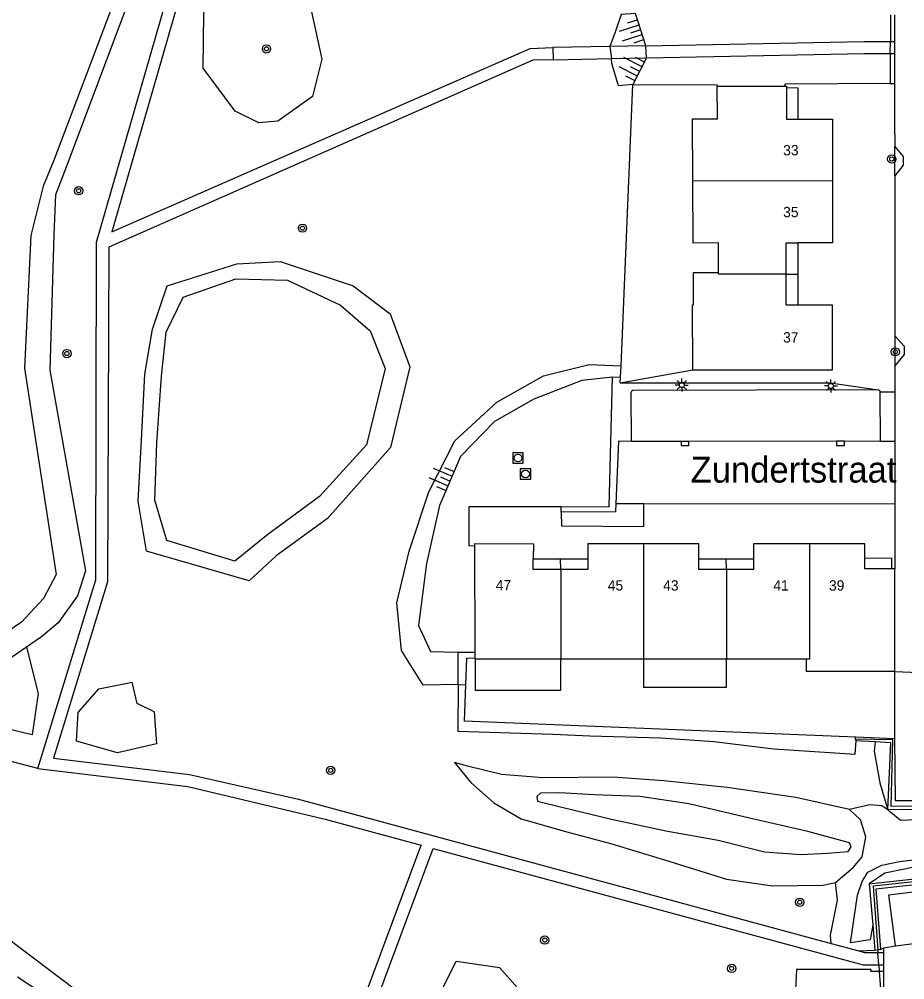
# Model space of a CAD drawing. Extents: x 125000 to 129004, y 397500 to 399008.
# Drawn here: x 127223.8 to 127309.3, y 397757 to 397849.7 of the extents above; entities that cross this region are included whole.
import ezdxf

# ---------------------------------------------------------------- set-up
doc = ezdxf.new("R2010")
doc.units = 0
for name, color, linetype in [('gg-afsc-faunaraster', 7, 'Continuous'), ('gg-afsc-hekwerk', 7, 'Continuous'), ('gg-afsc-lijn faunaraster', 7, 'Continuous'), ('gg-anno-huisnummerreeks BGT', 7, 'Continuous'), ('gg-anno-openbare ruimte label', 7, 'Continuous'), ('gg-bbg-hoofdgebouw', 7, 'Continuous'), ('gg-bbg-luifel en loopbrug', 7, 'Continuous'), ('gg-bbg-tussenscheiding', 7, 'Continuous'), ('gg-knt-bovenkant onderkant talud', 7, 'Continuous'), ('gg-knt-verharding', 7, 'Continuous'), ('gg-knt-verharding nz', 7, 'Continuous'), ('gg-kntw-bovenkant insteek waterloop', 7, 'Continuous'), ('gg-kntw-waterlijn', 7, 'Continuous'), ('gg-kwrk-keermuur', 7, 'Continuous'), ('gg-kwrk-kunstwerk niveau 01', 7, 'Continuous'), ('gt-grn-groengrens', 7, 'Continuous'), ('gt-grn-vlakafsluiter', 7, 'Continuous'), ('gt-grn-weggrens', 7, 'Continuous'), ('gt-symb-boom', 7, 'Continuous'), ('gt-symb-kolk', 7, 'Continuous'), ('gt-symb-lichtmast', 7, 'Continuous'), ('gt-symb-rioolschacht', 7, 'Continuous'), ('gt-symb-talud symbool', 7, 'Continuous'), ('gx-grn-maaiveld', 7, 'Continuous')]:
    doc.layers.add(name, color=color, linetype=linetype)

# ---------------------------------------------------------------- blocks, each defined once
blk = doc.blocks.new('gt0-BOOM')
at = {"layer": 'gt-symb-boom'}
for radius in [0.4, 0.2]:
    blk.add_circle((0, 0), radius, dxfattribs=at)
blk = doc.blocks.new('gt0-LMAST')
at = {"layer": 'gt-symb-lichtmast'}
for p, q in [((-0.182, 0.173), (-0.447, 0.438)), ((-0.005, 0.246), (-0.005, 0.621)), ((0.172, 0.173), (0.437, 0.438)), ((-0.255, -0.004), (-0.63, -0.004)), ((-0.182, -0.181), (-0.447, -0.446)), ((-0.005, -0.254), (-0.005, -0.629)), ((0.437, -0.446), (0.172, -0.181)), ((0.245, -0.004), (0.62, -0.004))]:
    blk.add_line(p, q, dxfattribs=at)
blk.add_circle((-0.005, -0.004), 0.25, dxfattribs=at)
blk = doc.blocks.new('gt0-KOLK')
at = {"layer": 'gt-symb-kolk'}
blk.add_lwpolyline([(0, 0), (0.375, 0), (0.375, 0.4), (-0.375, 0.4), (-0.375, 0), (0, 0)], dxfattribs=at)
blk = doc.blocks.new('gt0-TALUD_1')
at = {"layer": 'gt-symb-talud symbool'}
for p, q in [((-1, -1), (-1, 0)), ((-0.5, -2), (-0.5, 0)), ((0, -1), (0, 0)), ((0.5, -2), (0.5, 0)), ((1, -1), (1, 0))]:
    blk.add_line(p, q, dxfattribs=at)
blk = doc.blocks.new('gt0-RS')
at = {"layer": 'gt-symb-rioolschacht'}
blk.add_lwpolyline([(-0.5, -0.5), (0.5, -0.5), (0.5, 0.5), (-0.5, 0.5)], close=True, dxfattribs=at)
blk.add_circle((0, 0), 0.375, dxfattribs=at)

msp = doc.modelspace()

# ---------------------------------------------------------------- linework, layer by layer
at = {"layer": 'gg-afsc-faunaraster'}
for p, q in [((127307.936, 397850.125), (127307.928, 397847.556)), ((127307.925, 397846.389), (127307.916, 397843.507)), ((127280.782, 397802.645), (127281.103, 397815.168)), ((127281.103, 397815.168), (127281.874, 397815.201)), ((127276.142, 397802.659), (127280.782, 397802.645)), ((127266.203, 397788.602), (127267.82, 397788.605)), ((127266.204, 397785.491), (127266.203, 397788.602)), ((127266.204, 397785.491), (127266.946, 397785.464))]:
    msp.add_line(p, q, dxfattribs=at)
for points in [[(127307.916, 397843.507), (127297.742, 397843.445), (127297.742, 397843.253)], [(127267.802, 397798.856), (127267.254, 397798.865), (127267.27, 397802.686), (127276.142, 397802.659)], [(127358.633, 397773.852), (127308.016, 397773.703), (127308.157, 397780.159), (127304.567, 397780.215)], [(127353.64, 397763.02), (127330.158, 397768.582), (127306.256, 397766.028), (127306.705, 397759.898)]]:
    msp.add_lwpolyline(points, dxfattribs=at)
at = {"layer": 'gg-afsc-hekwerk'}
for p, q in [((127281.85, 397814.609), (127302.158, 397814.595)), ((127308.35, 397780.262), (127308.357, 397786.751))]:
    msp.add_line(p, q, dxfattribs=at)
at = {"layer": 'gg-afsc-lijn faunaraster'}
for p, q in [((127307.925, 397846.389), (127307.928, 397847.556)), ((127306.705, 397759.898), (127306.724, 397759.625)), ((127306.809, 397758.438), (127306.724, 397759.625)), ((127306.809, 397758.438), (127306.855, 397757.798)), ((127306.855, 397757.798), (127307.133, 397753.927))]:
    msp.add_line(p, q, dxfattribs=at)
at = {"layer": 'gg-bbg-hoofdgebouw'}
for p, q in [((127291.217, 397843.252), (127297.742, 397843.253)), ((127267.82, 397788.605), (127267.802, 397798.856)), ((127308.349, 397796.653), (127308.029, 397796.653)), ((127308.357, 397786.751), (127308.349, 397796.653)), ((127267.821, 397788.051), (127267.82, 397788.605)), ((127267.821, 397787.945), (127267.821, 397788.051)), ((127276.105, 397787.946), (127267.821, 397787.945)), ((127284.105, 397787.946), (127276.105, 397787.946)), ((127292.105, 397787.947), (127284.105, 397787.946)), ((127299.823, 397787.947), (127292.105, 397787.947))]:
    msp.add_line(p, q, dxfattribs=at)
for points in [[(127288.855, 397834.091), (127288.809, 397840.088), (127291.229, 397840.088), (127291.217, 397843.252)], [(127297.742, 397843.253), (127297.887, 397843.253), (127297.887, 397843.063)], [(127297.887, 397843.063), (127297.885, 397840.043), (127299.015, 397840.043)], [(127299.015, 397840.043), (127302.355, 397840.044), (127302.353, 397834.075)], [(127291.337, 397825.267), (127291.337, 397828.111), (127288.9, 397828.093), (127288.855, 397834.091)], [(127302.353, 397834.075), (127302.35, 397828.105), (127299.03, 397828.105)], [(127297.882, 397825.106), (127297.88, 397828.105), (127299.03, 397828.105)], [(127288.853, 397815.867), (127288.835, 397822.134), (127288.921, 397822.134), (127288.91, 397825.267), (127291.337, 397825.267)], [(127299.033, 397822.106), (127297.883, 397822.106), (127297.882, 397825.106)], [(127288.853, 397815.867), (127302.342, 397815.869), (127302.353, 397822.107), (127299.033, 397822.106)], [(127267.802, 397798.856), (127267.802, 397799.097), (127273.455, 397799.055), (127273.445, 397797.625)], [(127284.105, 397799.058), (127278.73, 397799.063), (127278.729, 397797.633)], [(127289.436, 397797.624), (127289.438, 397799.054), (127284.105, 397799.058)], [(127300.105, 397799.054), (127294.717, 397799.053), (127294.717, 397797.623)], [(127305.454, 397797.701), (127305.454, 397799.054), (127300.105, 397799.054)], [(127276.105, 397796.599), (127273.437, 397796.595), (127273.445, 397797.625)], [(127278.729, 397797.633), (127278.728, 397796.603), (127276.105, 397796.599)], [(127292.105, 397796.593), (127289.435, 397796.594), (127289.436, 397797.624)], [(127294.717, 397797.623), (127294.717, 397796.593), (127292.105, 397796.593)], [(127308.029, 397796.653), (127305.454, 397796.651), (127305.454, 397797.701)], [(127308.357, 397786.751), (127299.821, 397786.749), (127299.823, 397787.947)]]:
    msp.add_lwpolyline(points, dxfattribs=at)
at = {"layer": 'gg-bbg-luifel en loopbrug'}
for p, q in [((127299.032, 397825.106), (127299.03, 397828.105)), ((127297.882, 397825.106), (127299.032, 397825.106)), ((127299.033, 397822.106), (127299.032, 397825.106)), ((127273.445, 397797.625), (127276.087, 397797.629)), ((127276.087, 397797.629), (127278.729, 397797.633)), ((127276.105, 397796.599), (127276.087, 397797.629)), ((127289.436, 397797.624), (127292.077, 397797.624)), ((127292.105, 397796.593), (127292.077, 397797.624)), ((127292.077, 397797.624), (127294.717, 397797.623))]:
    msp.add_line(p, q, dxfattribs=at)
for points in [[(127299.015, 397840.043), (127299.016, 397843.062), (127297.887, 397843.063)], [(127305.454, 397797.701), (127308.028, 397797.703), (127308.029, 397796.653)], [(127267.821, 397787.945), (127267.826, 397784.945), (127276.11, 397784.959), (127276.105, 397787.946)], [(127284.105, 397787.946), (127284.105, 397785.246), (127292.105, 397785.247), (127292.105, 397787.947)]]:
    msp.add_lwpolyline(points, dxfattribs=at)
at = {"layer": 'gg-bbg-tussenscheiding'}
for p, q in [((127302.353, 397834.075), (127288.855, 397834.091)), ((127284.105, 397799.058), (127284.105, 397787.946)), ((127276.105, 397796.599), (127276.105, 397787.946)), ((127292.105, 397796.593), (127292.105, 397787.947))]:
    msp.add_line(p, q, dxfattribs=at)
for points in [[(127297.882, 397825.106), (127291.337, 397825.102), (127291.337, 397825.267)], [(127300.105, 397799.054), (127300.105, 397787.947), (127299.823, 397787.947)]]:
    msp.add_lwpolyline(points, dxfattribs=at)
at = {"layer": 'gg-knt-bovenkant onderkant talud'}
for p, q in [((127284.318, 397847.143), (127283.321, 397850.242)), ((127284.365, 397845.973), (127283.053, 397843.391))]:
    msp.add_line(p, q, dxfattribs=at)
for points in [[(127283.321, 397850.242), (127281.945, 397850.16), (127281.364, 397848.455), (127280.85, 397847.08), (127281.015, 397845.905)], [(127283.053, 397843.391), (127281.66, 397843.263), (127281.024, 397845.423), (127281.015, 397845.905)], [(127266.204, 397785.491), (127262.825, 397785.43), (127260.717, 397788.766), (127260.27, 397793.374), (127261.469, 397798.347), (127263.345, 397804.083), (127265.858, 397809.001), (127269.937, 397812.753), (127274.447, 397815.29), (127278.839, 397816.378), (127281.918, 397816.249)], [(127281.103, 397815.168), (127278.124, 397814.824), (127273.509, 397813.021), (127269.706, 397810.864), (127266.421, 397807.508), (127264.399, 397802.755), (127263.138, 397797.166), (127262.372, 397791.186), (127263.529, 397788.674), (127266.203, 397788.602)], [(127306.451, 397779.948), (127306.371, 397779.062), (127306.922, 397776.012), (127307.692, 397773.405)]]:
    msp.add_lwpolyline(points, dxfattribs=at)
at = {"layer": 'gg-knt-verharding'}
for p, q in [((127308.372, 397847.555), (127308.375, 397850.124)), ((127307.928, 397847.556), (127308.372, 397847.555)), ((127308.37, 397846.388), (127308.372, 397847.555)), ((127307.925, 397846.389), (127308.37, 397846.388)), ((127308.367, 397843.506), (127308.37, 397846.388)), ((127308.36, 397838.587), (127308.367, 397843.506)), ((127308.36, 397838.587), (127308.373, 397837.424)), ((127308.369, 397834.584), (127308.366, 397819.159)), ((127308.371, 397816.249), (127308.368, 397814.643)), ((127306.754, 397813.925), (127283.098, 397813.88)), ((127308.368, 397814.643), (127308.366, 397813.724)), ((127282.926, 397808.949), (127282.906, 397813.698)), ((127306.964, 397808.961), (127306.952, 397813.724)), ((127308.366, 397813.724), (127308.357, 397808.953)), ((127308.357, 397808.953), (127306.964, 397808.961)), ((127308.357, 397808.953), (127308.356, 397802.944)), ((127281.414, 397802.958), (127281.388, 397802.144)), ((127281.414, 397802.958), (127284.131, 397802.95)), ((127284.131, 397802.95), (127308.356, 397802.944)), ((127308.356, 397802.944), (127308.349, 397796.653)), ((127281.388, 397802.144), (127276.14, 397802.133)), ((127308.414, 397774.26), (127308.35, 397780.262)), ((127316.037, 397774.253), (127308.414, 397774.26)), ((127307.775, 397765.184), (127329.435, 397767.891)), ((127308.419, 397760.266), (127307.775, 397765.184)), ((127302.205, 397760.496), (127304.872, 397759.774)), ((127307.299, 397759.627), (127307.301, 397760.081)), ((127307.301, 397760.081), (127308.419, 397760.266)), ((127307.295, 397758.442), (127307.299, 397759.627)), ((127307.293, 397757.806), (127307.295, 397758.442)), ((127307.293, 397757.806), (127306.855, 397757.798)), ((127307.279, 397753.945), (127307.293, 397757.806))]:
    msp.add_line(p, q, dxfattribs=at)
for points in [[(127236.979, 397864.104), (127241.157, 397858.328), (127232.76, 397829.192), (127273.132, 397846.89), (127275.332, 397846.98)], [(127225.589, 397777.399), (127231.194, 397795.579), (127231.254, 397828.169), (127239.886, 397858.087), (127236.722, 397862.46)], [(127284.318, 397847.143), (127305.37, 397847.563), (127307.928, 397847.556)], [(127284.365, 397845.973), (127305.381, 397846.397), (127307.925, 397846.389)], [(127275.355, 397845.791), (127273.406, 397845.752), (127232.442, 397827.716), (127232.335, 397795.417), (127227.129, 397778.385), (127240.263, 397776.821), (127250.765, 397774.412), (127302.205, 397760.496)], [(127308.373, 397837.424), (127309.164, 397836.436), (127309.156, 397835.631), (127308.369, 397834.584)], [(127308.366, 397819.159), (127309.266, 397818.146), (127309.263, 397817.338), (127308.371, 397816.249)], [(127282.926, 397808.949), (127281.663, 397808.978), (127281.414, 397802.958)], [(127276.14, 397802.133), (127276.171, 397800.809), (127284.132, 397800.755), (127284.131, 397802.95)], [(127225.589, 397777.399), (127240.1, 397775.66), (127253.362, 397772.492), (127262.617, 397769.977)], [(127256.53, 397745.095), (127254.644, 397748.557), (127262.617, 397769.977)], [(127257.578, 397745.678), (127255.997, 397748.617), (127255.945, 397748.647), (127263.764, 397769.668), (127305.301, 397758.426), (127307.295, 397758.442)], [(127304.872, 397759.774), (127305.435, 397759.622), (127307.299, 397759.627)], [(127306.855, 397757.798), (127306.056, 397757.783), (127306.075, 397757.998), (127298.868, 397757.977), (127298.719, 397754.78), (127301.55, 397740.493), (127302.516, 397734.977), (127297.087, 397713.196)]]:
    msp.add_lwpolyline(points, dxfattribs=at)
for centre, radius, start, end in [((127283.095, 397813.69), 0.19, 89.23351, 177.70327), ((127306.737, 397813.711), 0.215, 3.59627, 85.54215)]:
    msp.add_arc(centre, radius, start, end, dxfattribs=at)
at = {"layer": 'gg-knt-verharding nz'}
msp.add_line((127308.419, 397760.266), (127330.055, 397762.962), dxfattribs=at)
msp.add_lwpolyline([(127306.964, 397808.961), (127303.111, 397808.965), (127288.098, 397808.945), (127282.926, 397808.949)], dxfattribs=at)
at = {"layer": 'gg-kntw-bovenkant insteek waterloop'}
for p, q in [((127306.977, 397759.93), (127307.301, 397760.081)), ((127304.872, 397759.774), (127306.446, 397759.865))]:
    msp.add_line(p, q, dxfattribs=at)
for points in [[(127236.825, 397782.842), (127235.192, 397783.649), (127234.718, 397785.72)], [(127303.997, 397773.425), (127298.802, 397774.594), (127292.172, 397775.537), (127286.057, 397776.2), (127281.137, 397776.561), (127274.387, 397776.471), (127270.382, 397776.821), (127267.1, 397777.617), (127265.835, 397777.952), (127267.423, 397776.04), (127269.652, 397774.088), (127272.267, 397772.523), (127276.681, 397771.28), (127281.017, 397770.131), (127286.552, 397768.457), (127292.108, 397766.703), (127296.539, 397766.071), (127301.407, 397766.141), (127302.642, 397766.382)], [(127307.692, 397773.405), (127307.112, 397773.768), (127305.962, 397773.894), (127303.997, 397773.425)], [(127302.642, 397766.382), (127304.332, 397767.816), (127305.216, 397768.874), (127305.566, 397770.78), (127305.058, 397772.434), (127303.997, 397773.425)], [(127308.885, 397772.388), (127307.984, 397773.137), (127307.692, 397773.405)], [(127308.885, 397772.388), (127312.907, 397772.566), (127329.457, 397772.863), (127333.851, 397773.306), (127335.394, 397773.511)], [(127302.205, 397760.496), (127302.163, 397761.303), (127302.832, 397764.689), (127302.642, 397766.382)]]:
    msp.add_lwpolyline(points, dxfattribs=at)
at = {"layer": 'gg-kntw-waterlijn'}
for p, q in [((127307.387, 397767.277), (127305.872, 397766.255)), ((127305.872, 397766.255), (127306.227, 397762.308)), ((127306.227, 397762.308), (127305.967, 397760.838)), ((127305.967, 397760.838), (127304.081, 397760.553))]:
    msp.add_line(p, q, dxfattribs=at)
for points in [[(127303.847, 397769.384), (127304.155, 397769.832), (127303.984, 397770.212), (127299.971, 397771.3), (127294.316, 397772.589), (127288.459, 397773.972), (127283.749, 397774.686), (127279.289, 397774.853), (127276.023, 397775.028), (127274.146, 397774.995), (127273.788, 397774.699), (127273.857, 397774.24), (127276.324, 397773.626), (127281.005, 397772.493), (127286.234, 397771.38), (127291.298, 397770.46), (127295.772, 397769.355), (127299.328, 397769.077), (127301.869, 397769.214), (127303.847, 397769.384)], [(127304.081, 397760.553), (127304.742, 397765.152), (127305.196, 397766.492), (127305.758, 397767.396), (127307.096, 397768.062), (127308.817, 397768.417), (127316.38, 397769.298)], [(127310.214, 397767.879), (127307.387, 397767.277)]]:
    msp.add_lwpolyline(points, dxfattribs=at)
at = {"layer": 'gg-kwrk-keermuur'}
for p, q in [((127281.918, 397816.249), (127283.053, 397843.391)), ((127281.874, 397815.201), (127281.918, 397816.249)), ((127281.85, 397814.609), (127281.874, 397815.201)), ((127308.35, 397780.262), (127304.575, 397780.414))]:
    msp.add_line(p, q, dxfattribs=at)
for points in [[(127283.053, 397843.391), (127291.217, 397843.366), (127291.217, 397843.252)], [(127266.946, 397785.464), (127267.042, 397788.025), (127267.821, 397788.051)], [(127304.575, 397780.414), (127266.813, 397781.939), (127266.946, 397785.464)]]:
    msp.add_lwpolyline(points, dxfattribs=at)
at = {"layer": 'gg-kwrk-kunstwerk niveau 01'}
for p, q in [((127284.318, 397847.143), (127280.85, 397847.08)), ((127284.365, 397845.973), (127284.318, 397847.143)), ((127280.85, 397847.08), (127275.332, 397846.98)), ((127275.332, 397846.98), (127275.355, 397845.791)), ((127275.355, 397845.791), (127281.015, 397845.905)), ((127281.015, 397845.905), (127284.365, 397845.973))]:
    msp.add_line(p, q, dxfattribs=at)
at = {"layer": 'gt-grn-groengrens'}
for p, q in [((127307.916, 397843.507), (127308.367, 397843.506)), ((127308.369, 397834.584), (127308.373, 397837.424)), ((127308.366, 397819.159), (127308.371, 397816.249)), ((127276.14, 397802.133), (127276.142, 397802.659)), ((127304.567, 397780.215), (127304.575, 397780.414)), ((127304.62, 397780.041), (127304.567, 397780.215)), ((127306.451, 397779.948), (127304.62, 397780.041)), ((127335.394, 397773.511), (127307.692, 397773.405)), ((127306.227, 397762.308), (127306.446, 397759.865)), ((127306.446, 397759.865), (127306.705, 397759.898)), ((127306.977, 397759.93), (127306.705, 397759.898))]:
    msp.add_line(p, q, dxfattribs=at)
for points in [[(127255.09, 397880.49), (127265.648, 397876.153), (127265.135, 397871.195), (127261.531, 397862.735), (127258.7, 397861.614), (127258.673, 397854.77), (127256.666, 397851.825), (127253.729, 397852.033), (127251.798, 397851.459), (127253.022, 397845.846), (127252.131, 397842.255), (127248.776, 397839.871), (127246.946, 397839.702), (127244.662, 397840.831), (127241.562, 397844.98), (127241.625, 397850.206), (127243.083, 397860.745), (127244.358, 397868.786), (127245.148, 397875.472), (127246.814, 397878.862), (127255.09, 397880.49)], [(127236.825, 397782.842), (127237.064, 397779.779), (127233.307, 397778.883), (127229.341, 397780.009), (127229.497, 397782.791), (127231.495, 397785.059), (127234.718, 397785.72)], [(127266.204, 397785.491), (127266.146, 397780.99), (127275.35, 397780.693), (127278.912, 397780.546), (127285.773, 397780.337), (127290.887, 397779.984), (127296.665, 397779.28), (127304.545, 397778.775), (127304.62, 397780.041)], [(127307.692, 397773.405), (127307.983, 397779.871), (127306.451, 397779.948)], [(127305.872, 397766.255), (127330.11, 397768.932), (127333.993, 397768.001)], [(127332.264, 397767.816), (127330.107, 397768.338), (127306.525, 397765.729), (127306.977, 397759.93)]]:
    msp.add_lwpolyline(points, dxfattribs=at)
at = {"layer": 'gt-grn-vlakafsluiter'}
for p, q in [((127281.85, 397814.609), (127288.853, 397815.867)), ((127302.158, 397814.595), (127306.754, 397813.925)), ((127306.952, 397813.724), (127308.366, 397813.724))]:
    msp.add_line(p, q, dxfattribs=at)
at = {"layer": 'gt-grn-weggrens'}
msp.add_line((127308.357, 397786.751), (127313.191, 397786.555), dxfattribs=at)
at = {"layer": 'gx-grn-maaiveld'}
for p, q in [((127224.509, 397789.092), (127217.309, 397784.172)), ((127225.589, 397777.399), (127215.964, 397779.887))]:
    msp.add_line(p, q, dxfattribs=at)
for points in [[(127250.826, 397919.177), (127250.404, 397914.497), (127249.487, 397907.697), (127251.976, 397901.29), (127251.42, 397895.033), (127251.841, 397893.721), (127252.486, 397893.24), (127252.127, 397892.978), (127246.323, 397891.264), (127240.963, 397888.53), (127237.055, 397884.612), (127233.168, 397878.475), (127232.692, 397873.767), (127237.109, 397871.556), (127236.53, 397868.648), (127234.829, 397856.406), (127227.106, 397836.01), (127226.129, 397833.574), (127224.938, 397828.827), (127224.318, 397816.011), (127227.362, 397796.11), (127226.146, 397793.78), (127224.032, 397791.499), (127216.807, 397786.623)], [(127236.722, 397862.46), (127236.159, 397856.243), (127228.339, 397835.416), (127227.315, 397832.746), (127227.135, 397828.888), (127226.761, 397815.836), (127230.188, 397796.448), (127229.442, 397794.065), (127227.559, 397791.431), (127225.971, 397790.091), (127224.509, 397789.092)], [(127261.511, 397816.136), (127259.642, 397808.363), (127253.588, 397801.527), (127248.619, 397797.914), (127246.016, 397795.505), (127236.09, 397798.363), (127235.303, 397803.181), (127235.615, 397809.07), (127235.938, 397815.452), (127236.668, 397819.773), (127238.102, 397823.981), (127244.804, 397826.09), (127249.004, 397826.327), (127256.045, 397823.961), (127259.62, 397821.272), (127261.511, 397816.136)], [(127259.151, 397815.975), (127257.344, 397808.616), (127252.809, 397803.643), (127247.814, 397799.98), (127244.611, 397797.407), (127238.065, 397799.394), (127236.911, 397803.279), (127237.08, 397808.822), (127237.546, 397815.258), (127237.982, 397819.509), (127239.63, 397822.871), (127244.728, 397824.659), (127249.7, 397824.522), (127254.823, 397822.093), (127257.691, 397819.642), (127259.151, 397815.975)], [(127224.509, 397789.092), (127225.646, 397784.612), (127225.06, 397780.622), (127218.853, 397782.124), (127217.309, 397784.172)], [(127215.964, 397779.887), (127215.981, 397770.025), (127219.859, 397763.105), (127225.323, 397759.002), (127230.595, 397755.026), (127234.943, 397749.541), (127237.903, 397747.548), (127246.759, 397746.873), (127255.995, 397744.858), (127257.297, 397743.687)], [(127260.658, 397743.454), (127260.271, 397744.512), (127261.761, 397750.281), (127265.986, 397758.793), (127270.173, 397758.166), (127273.368, 397754.566), (127272.777, 397750.469), (127275.086, 397746.783), (127271.48, 397739.769)], [(127223.652, 397757.293), (127229.119, 397753.675), (127232.855, 397748.147), (127236.787, 397745.535), (127247.483, 397744.58), (127254.546, 397742.233), (127266.196, 397738.113), (127275.99, 397734.089), (127282.301, 397726.529), (127292.11, 397723.34), (127291.89, 397721.667), (127289.725, 397712.386), (127290.692, 397708.469), (127292.715, 397707.203)]]:
    msp.add_lwpolyline(points, dxfattribs=at)

# ---------------------------------------------------------------- block references
at = {"layer": 'gt-symb-boom'}
for p in [(127247.684, 397846.84), (127308.065, 397836.204), (127229.539, 397833.142), (127251.159, 397829.536), (127228.408, 397817.435), (127308.403, 397817.598), (127253.874, 397777.204), (127299.178, 397764.48), (127274.559, 397760.824), (127292.613, 397758.091)]:
    msp.add_blockref('gt0-BOOM', p, dxfattribs=at)
at = {"layer": 'gt-symb-kolk', "rotation": 180}
for p in [(127288.098, 397808.945), (127303.111, 397808.965)]:
    msp.add_blockref('gt0-KOLK', p, dxfattribs=at)
at = {"layer": 'gt-symb-lichtmast'}
for p in [(127287.793, 397814.398), (127302.192, 397814.31)]:
    msp.add_blockref('gt0-LMAST', p, dxfattribs=at)
at = {"layer": 'gt-symb-rioolschacht'}
for p in [(127271.968, 397807.345), (127272.695, 397805.811)]:
    msp.add_blockref('gt0-RS', p, dxfattribs=at)
at = {"layer": 'gt-symb-talud symbool'}
for p, xscale, yscale, rotation in [((127283.819, 397848.693), 0.9999699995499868, 0.9999699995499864, -72.18111108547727), ((127283.709, 397844.682), 1.0004364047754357, 1.000436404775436, -116.92362535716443), ((127265.41, 397805.132), 1.0000319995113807, 1.0000319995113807, -113.07822140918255)]:
    msp.add_blockref('gt0-TALUD_1', p, dxfattribs=dict(at, xscale=xscale, yscale=yscale, rotation=rotation))

# ---------------------------------------------------------------- texts
at = {"layer": 'gg-anno-huisnummerreeks BGT'}
for s, p in [('33', (127297.577, 397836.561)), ('35', (127297.574, 397830.591)), ('45', (127280.637, 397794.561)), ('43', (127285.991, 397794.556)), ('41', (127296.634, 397794.553)), ('39', (127302.003, 397794.554))]:
    msp.add_text(s, height=1, dxfattribs=at).set_placement(p)
for s, rotation, p in [('37', 359.9, (127297.57, 397818.496)), ('47', 359.6, (127269.818, 397794.581))]:
    msp.add_text(s, height=1, rotation=rotation, dxfattribs=at).set_placement(p)
at = {"layer": 'gg-anno-openbare ruimte label'}
msp.add_text('Zundertstraat', height=2.5, dxfattribs=at).set_placement((127288.635, 397804.981))

doc.saveas('drawing.dxf')
